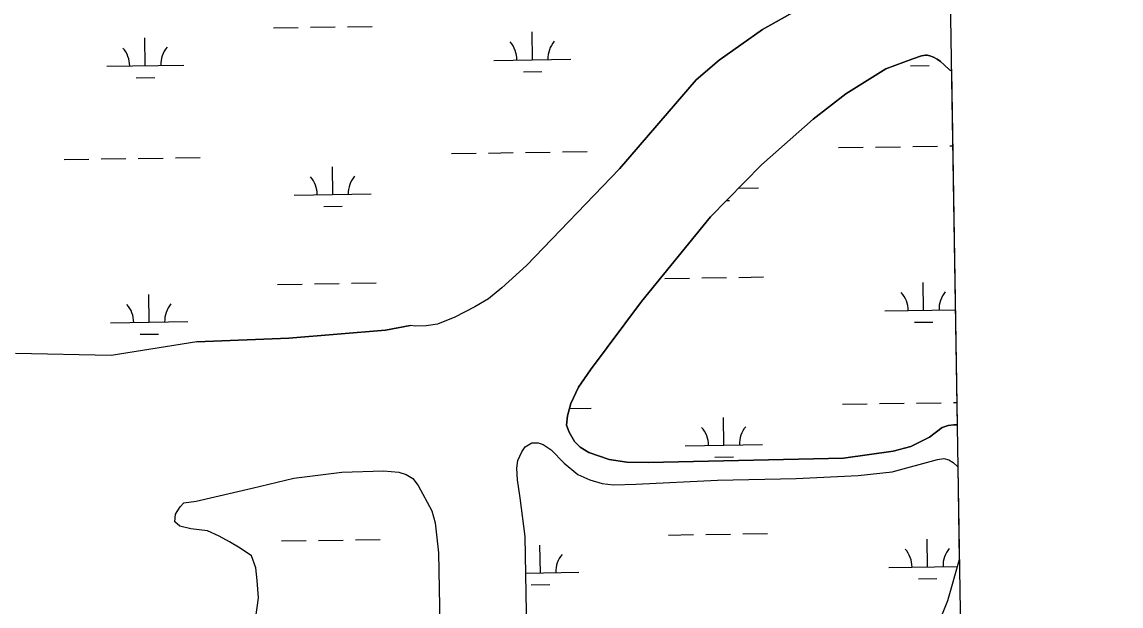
# Model space of a CAD drawing. Extents: x 3823584 to 3861785, y 301729 to 327625.
# Drawn here: x 3858261 to 3859686, y 320815 to 321572 of the extents above; entities that cross this region are included whole.
import ezdxf

# ---------------------------------------------------------------- set-up
doc = ezdxf.new("R2010")
doc.units = 0
for name, color, linetype in [('V-GRID-FRAM', 7, 'Continuous'), ('V-TOPO-SHOR', 7, 'Continuous'), ('V-WETL-SWMP', 7, 'Continuous')]:
    doc.layers.add(name, color=color, linetype=linetype)

msp = doc.modelspace()

# ---------------------------------------------------------------- linework, layer by layer
at = {"layer": 'V-GRID-FRAM'}
msp.add_lwpolyline([(3827552.2, 325336), (3859397.3, 325827), (3859685.5, 307646.8), (3827824.6, 307155.6), (3827552.2, 325336)], dxfattribs=at)
at = {"layer": 'V-TOPO-SHOR'}
msp.add_line((3858470.8, 320948.3), (3858486.6, 320950.5), dxfattribs=at)
for points in [[(3858915.1, 321256.1), (3859035.5, 321381.7), (3859135, 321496.9), (3859164.7, 321522.3), (3859220.9, 321562.3), (3859267.1, 321588.2), (3859318.5, 321611.5), (3859360.9, 321627.5), (3859413.8, 321638.2), (3859463.6, 321641.8)], [(3859465.8, 321508.6), (3859463.4, 321510), (3859456.1, 321516.3), (3859451.4, 321520.5), (3859447.2, 321523.6), (3859442.5, 321526.3), (3859437.8, 321527.9), (3859434.2, 321528.9), (3859432.1, 321529), (3859426.8, 321527.9), (3859415.8, 321524.3), (3859380.7, 321511.4), (3859328.7, 321478.8), (3859286.7, 321446), (3859219.4, 321386.7), (3859153.6, 321319.1), (3859064.1, 321209.7), (3858997.7, 321121.1), (3858982.4, 321098.2), (3858972.4, 321077.3), (3858968.1, 321061.1), (3858967, 321049.1), (3858970.1, 321040.2), (3858977.3, 321028.1), (3858984.6, 321020.7), (3858995.6, 321013.9), (3859022.2, 321004.8), (3859045.2, 321001), (3859072.9, 321000.9), (3859325.7, 321006.3), (3859390.1, 321015.4), (3859413.1, 321021.5), (3859437.2, 321033.5), (3859453.5, 321045.9), (3859461.4, 321048.5), (3859468.7, 321049.5), (3859473, 321049.5)], [(3858915.1, 321256.1), (3858883, 321227), (3858865.6, 321213), (3858847.8, 321202.6), (3858822.1, 321189.1), (3858799.5, 321180.3), (3858784.9, 321177.8), (3858771.3, 321177.4), (3858764.1, 321178.2)], [(3858487.5, 321157), (3858606.9, 321162), (3858732, 321172.5), (3858764.1, 321178.2)], [(3858487.5, 321157), (3858376.7, 321139.4), (3858252.5, 321141.9)], [(3858909.1, 321014.7), (3858913.4, 321020.9), (3858921.8, 321026.1), (3858930.1, 321026.1), (3858936.4, 321023.9), (3858946.8, 321017.1), (3858963.6, 320999.9), (3858981.3, 320985.2), (3858996.9, 320978.3), (3859013.1, 320973.5), (3859027.8, 320971.8), (3859056.5, 320972.7), (3859162.3, 320977.9), (3859264.3, 320980), (3859344.9, 320983.7), (3859388.9, 320988.7), (3859447.6, 321004.6), (3859455.9, 321006.1), (3859462.2, 321004), (3859467.9, 321000.8), (3859473.7, 320995.6), (3859473.9, 320995.1)], [(3858893.9, 320228.9), (3858892.5, 320264.5), (3858902.8, 320416.7), (3858918.1, 320634.2), (3858918.4, 320692.8), (3858915.2, 320782.3), (3858913.3, 320904.8), (3858906.7, 320955), (3858903.2, 320978.1), (3858902.2, 320993.3), (3858903.8, 321003.2), (3858909.1, 321014.7)], [(3858486.6, 320950.5), (3858559.4, 320967.4), (3858613.3, 320980.2), (3858675.6, 320988.2), (3858729.5, 320990), (3858749.4, 320988.3), (3858758.8, 320985.1), (3858767.7, 320979.9), (3858774.4, 320970.9), (3858792.1, 320937.9), (3858796.7, 320922.7), (3858800.7, 320883.4), (3858803.2, 320768.3)], [(3858558.3, 320879.5), (3858543.7, 320889.6), (3858529.8, 320897.9), (3858516.7, 320905.2), (3858501.4, 320912), (3858479.7, 320914.9), (3858465.8, 320918.2), (3858459.1, 320923.9), (3858460, 320933.9), (3858466.2, 320943.2), (3858470.8, 320948.3)], [(3858563.8, 320797.3), (3858567.5, 320825.2), (3858565.7, 320847.8), (3858563.9, 320864.2), (3858558.3, 320879.5)], [(3859475.8, 320874.4), (3859460.7, 320821.4), (3859419.9, 320719.6), (3859415.6, 320708.1), (3859412.9, 320694.5), (3859414.4, 320673.1), (3859418.9, 320647.4), (3859427.2, 320622.8), (3859434.8, 320586.1), (3859440.9, 320552.6), (3859445.1, 320540), (3859458.5, 320515.9), (3859471, 320498), (3859478.3, 320491.7), (3859481.9, 320488)]]:
    msp.add_lwpolyline(points, dxfattribs=at)
at = {"layer": 'V-WETL-SWMP'}
for p, q in [((3859267.1, 321588.2), (3859220.9, 321562.3)), ((3858587.1, 321564.2), (3858619.1, 321564.7)), ((3858635.1, 321565), (3858667.1, 321565.5)), ((3858683.1, 321565.7), (3858715.1, 321566.2)), ((3859220.9, 321562.3), (3859164.7, 321522.3)), ((3858420.8, 321515.2), (3858420.2, 321551.2)), ((3858922.6, 321523), (3858922.1, 321559)), ((3858872.6, 321522.2), (3858972.6, 321523.7)), ((3859164.7, 321522.3), (3859135, 321496.9)), ((3859380.7, 321511.4), (3859415.8, 321524.3)), ((3859415.8, 321524.3), (3859426.8, 321527.9)), ((3859426.8, 321527.9), (3859432.1, 321529)), ((3859432.1, 321529), (3859434.2, 321528.9)), ((3859434.2, 321528.9), (3859437.8, 321527.9)), ((3859437.8, 321527.9), (3859442.5, 321526.3)), ((3859442.5, 321526.3), (3859447.2, 321523.6)), ((3859447.2, 321523.6), (3859451.4, 321520.5)), ((3859451.4, 321520.5), (3859456.1, 321516.3)), ((3858370.8, 321514.5), (3858470.8, 321516)), ((3858910.9, 321507.4), (3858934.9, 321507.7)), ((3859328.7, 321478.8), (3859380.7, 321511.4)), ((3859412.7, 321515.1), (3859436.7, 321515.5)), ((3859456.1, 321516.3), (3859463.4, 321510)), ((3859463.4, 321510), (3859465.8, 321508.6)), ((3859465.8, 321508.6), (3859473, 321049.5)), ((3858409, 321499.6), (3858433, 321500)), ((3859135, 321496.9), (3859035.5, 321381.7)), ((3859286.7, 321446), (3859328.7, 321478.8)), ((3859219.4, 321386.7), (3859286.7, 321446)), ((3859319.5, 321409), (3859351.5, 321409.5)), ((3859367.5, 321409.7), (3859399.5, 321410.2)), ((3859415.5, 321410.5), (3859447.5, 321411)), ((3859463.5, 321411.2), (3859467.3, 321411.3)), ((3858315.8, 321393.5), (3858347.8, 321394)), ((3858363.8, 321394.3), (3858395.8, 321394.8)), ((3858411.8, 321395), (3858443.8, 321395.5)), ((3858459.8, 321395.7), (3858491.8, 321396.2)), ((3858817.6, 321401.3), (3858849.6, 321401.8)), ((3858865.6, 321402), (3858897.6, 321402.5)), ((3858913.6, 321402.7), (3858945.6, 321403.2)), ((3858961.6, 321403.5), (3858993.6, 321404)), ((3858663.9, 321348.1), (3858663.3, 321384.1)), ((3859035.5, 321381.7), (3858915.1, 321256.1)), ((3859153.6, 321319.1), (3859219.4, 321386.7)), ((3858613.9, 321347.4), (3858713.8, 321348.9)), ((3859189.8, 321356.3), (3859215.7, 321356.7)), ((3859174.5, 321340.6), (3859177.9, 321340.6)), ((3858652.1, 321332.5), (3858676.1, 321332.9)), ((3859064.1, 321209.7), (3859153.6, 321319.1)), ((3858915.1, 321256.1), (3858883, 321227)), ((3859094.1, 321239.3), (3859126.1, 321239.8)), ((3859142.1, 321240.1), (3859174.1, 321240.6)), ((3859190.1, 321240.8), (3859222.1, 321241.3)), ((3859429.6, 321198.1), (3859429, 321234.1)), ((3858592.2, 321231.6), (3858624.2, 321232.1)), ((3858640.2, 321232.3), (3858672.2, 321232.8)), ((3858688.2, 321233.1), (3858720.2, 321233.6)), ((3858883, 321227), (3858865.6, 321213)), ((3858425.9, 321182.6), (3858425.3, 321218.6)), ((3858865.6, 321213), (3858847.8, 321202.6)), ((3858997.7, 321121.1), (3859064.1, 321209.7)), ((3858847.8, 321202.6), (3858822.1, 321189.1)), ((3859379.6, 321197.3), (3859470.7, 321198.7)), ((3858375.9, 321181.8), (3858475.9, 321183.4)), ((3858764.1, 321178.2), (3858732, 321172.5)), ((3858771.3, 321177.4), (3858764.1, 321178.2)), ((3858784.9, 321177.8), (3858771.3, 321177.4)), ((3858799.5, 321180.3), (3858784.9, 321177.8)), ((3858822.1, 321189.1), (3858799.5, 321180.3)), ((3859417.8, 321182.5), (3859441.8, 321182.8)), ((3858414.1, 321167), (3858438.1, 321167.3)), ((3858732, 321172.5), (3858606.9, 321162)), ((3858487.5, 321157), (3858376.7, 321139.4)), ((3858606.9, 321162), (3858487.5, 321157)), ((3858376.7, 321139.4), (3858252.5, 321141.9)), ((3858982.4, 321098.2), (3858997.7, 321121.1)), ((3858972.4, 321077.3), (3858982.4, 321098.2)), ((3858968.1, 321061.1), (3858972.4, 321077.3)), ((3859372.6, 321077.1), (3859404.6, 321077.6)), ((3859420.6, 321077.8), (3859452.6, 321078.3)), ((3859468.6, 321078.6), (3859472.6, 321078.6)), ((3858970.7, 321070.9), (3858998.8, 321071.3)), ((3859324.6, 321076.4), (3859356.6, 321076.9)), ((3858967, 321049.1), (3858968.1, 321061.1)), ((3858970.1, 321040.2), (3858967, 321049.1)), ((3859170.8, 321023.2), (3859170.3, 321059.2)), ((3859468.7, 321049.5), (3859461.4, 321048.5)), ((3859473, 321049.5), (3859468.7, 321049.5)), ((3858977.3, 321028.1), (3858970.1, 321040.2)), ((3859453.5, 321045.9), (3859437.2, 321033.5)), ((3859461.4, 321048.5), (3859453.5, 321045.9)), ((3858909.1, 321014.7), (3858913.4, 321020.9)), ((3858913.4, 321020.9), (3858921.8, 321026.1)), ((3858921.8, 321026.1), (3858930.1, 321026.1)), ((3858930.1, 321026.1), (3858936.4, 321023.9)), ((3858936.4, 321023.9), (3858946.8, 321017.1)), ((3858984.6, 321020.7), (3858977.3, 321028.1)), ((3858995.6, 321013.9), (3858984.6, 321020.7)), ((3859120.8, 321022.5), (3859220.8, 321024)), ((3859413.1, 321021.5), (3859390.1, 321015.4)), ((3859437.2, 321033.5), (3859413.1, 321021.5)), ((3858903.8, 321003.2), (3858909.1, 321014.7)), ((3858946.8, 321017.1), (3858963.6, 320999.9)), ((3859022.2, 321004.8), (3858995.6, 321013.9)), ((3859325.7, 321006.3), (3859072.9, 321000.9)), ((3859159.1, 321007.6), (3859183.1, 321008)), ((3859390.1, 321015.4), (3859325.7, 321006.3)), ((3859447.6, 321004.6), (3859455.9, 321006.1)), ((3859455.9, 321006.1), (3859462.2, 321004)), ((3858902.2, 320993.3), (3858903.8, 321003.2)), ((3858903.2, 320978.1), (3858902.2, 320993.3)), ((3858963.6, 320999.9), (3858981.3, 320985.2)), ((3859045.2, 321001), (3859022.2, 321004.8)), ((3859072.9, 321000.9), (3859045.2, 321001)), ((3859388.9, 320988.7), (3859447.6, 321004.6)), ((3859462.2, 321004), (3859467.9, 321000.8)), ((3859467.9, 321000.8), (3859473.7, 320995.6)), ((3859473.7, 320995.6), (3859473.9, 320995.1)), ((3859473.9, 320995.1), (3859475.8, 320874.4)), ((3858906.7, 320955), (3858903.2, 320978.1)), ((3858981.3, 320985.2), (3858996.9, 320978.3)), ((3858996.9, 320978.3), (3859013.1, 320973.5)), ((3859056.5, 320972.7), (3859162.3, 320977.9)), ((3859162.3, 320977.9), (3859264.3, 320980)), ((3859264.3, 320980), (3859344.9, 320983.7)), ((3859344.9, 320983.7), (3859388.9, 320988.7)), ((3859013.1, 320973.5), (3859027.8, 320971.8)), ((3859027.8, 320971.8), (3859056.5, 320972.7)), ((3858913.3, 320904.8), (3858906.7, 320955)), ((3859099.2, 320906.7), (3859131.2, 320907.2)), ((3859147.2, 320907.4), (3859179.2, 320907.9)), ((3859195.2, 320908.2), (3859227.2, 320908.7)), ((3858597.4, 320899), (3858629.4, 320899.4)), ((3858645.3, 320899.7), (3858677.3, 320900.2)), ((3858693.3, 320900.4), (3858725.3, 320900.9)), ((3858915.2, 320782.3), (3858913.3, 320904.8)), ((3858932.9, 320857.7), (3858932.3, 320893.7)), ((3859434.7, 320865.4), (3859434.2, 320901.4)), ((3859384.7, 320864.7), (3859473.4, 320866)), ((3859475.8, 320874.4), (3859460.7, 320821.4)), ((3858914, 320857.4), (3858982.9, 320858.5)), ((3859423, 320849.8), (3859447, 320850.2)), ((3858921.1, 320842.1), (3858945.1, 320842.4)), ((3859460.7, 320821.4), (3859419.9, 320719.6))]:
    msp.add_line(p, q, dxfattribs=at)
msp.add_lwpolyline([(3858563.8, 320797.3), (3858567.5, 320825.2), (3858565.7, 320847.8), (3858563.9, 320864.2), (3858558.3, 320879.5), (3858543.7, 320889.6), (3858529.8, 320897.9), (3858516.7, 320905.2), (3858501.4, 320912), (3858479.7, 320914.9), (3858465.8, 320918.2), (3858459.1, 320923.9), (3858460, 320933.9), (3858466.2, 320943.2), (3858470.8, 320948.3), (3858486.6, 320950.5), (3858559.4, 320967.4), (3858613.3, 320980.2), (3858675.6, 320988.2), (3858729.5, 320990), (3858749.4, 320988.3), (3858758.8, 320985.1), (3858767.7, 320979.9), (3858774.4, 320970.9), (3858792.1, 320937.9), (3858796.7, 320922.7), (3858800.7, 320883.4), (3858803.2, 320768.3)], dxfattribs=at)
for centre, start, end in [((3858365.5, 321514.8), 0.1115, 41.6552), ((3858476, 321516.6), 140.1115, 181.6552), ((3858867.4, 321522.6), 0.1115, 41.6552), ((3858977.9, 321524.3), 140.1115, 181.6552), ((3858608.6, 321347.8), 0.1115, 41.6552), ((3858719.1, 321349.5), 140.1115, 181.6552), ((3859374.4, 321197.7), 0.1115, 41.6552), ((3859484.8, 321199.4), 140.1115, 181.6552), ((3858370.7, 321182.2), 0.1115, 41.6552), ((3858481.1, 321183.9), 140.1115, 181.6552), ((3859115.6, 321022.9), 0.1115, 41.6552), ((3859226.1, 321024.6), 140.1115, 181.6552), ((3858988.1, 320859), 140.1115, 181.6552), ((3859379.5, 320865.1), 0.1115, 41.6552), ((3859490, 320866.8), 140.1115, 181.6552)]:
    msp.add_arc(centre, 35.2, start, end, dxfattribs=at)

doc.saveas('drawing.dxf')
